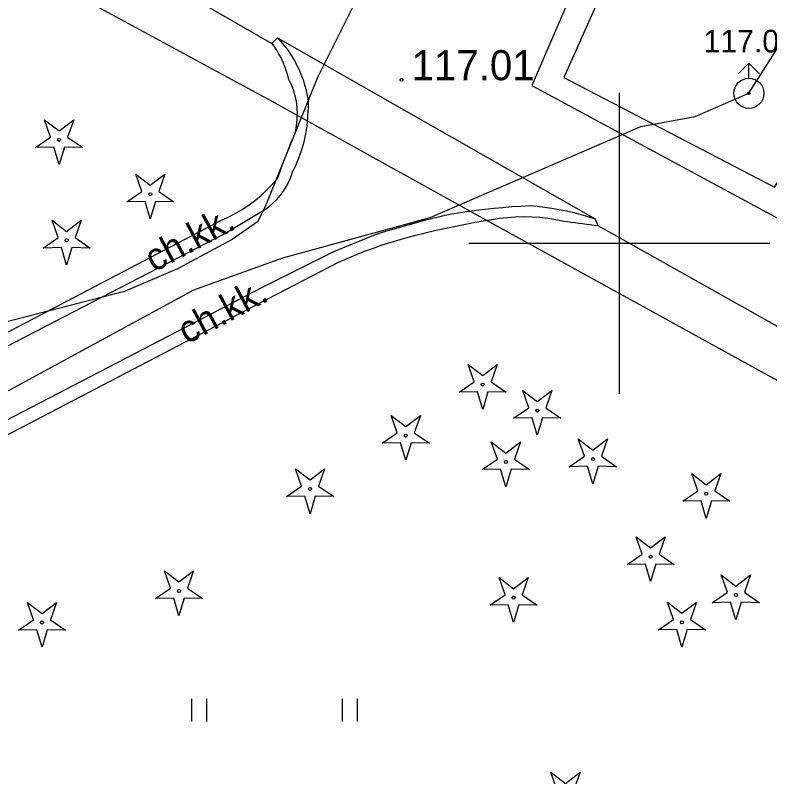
# Model space of a CAD drawing. Extents: x 6434771 to 6436222, y 5663454 to 5664782.
# Drawn here: x 6435079.93 to 6435105, y 5664082.27 to 5664107.58 of the extents above; entities that cross this region are included whole.
import ezdxf

# ---------------------------------------------------------------- set-up
doc = ezdxf.new("R2010")
doc.units = 0
for name, color, linetype in [('Warstwa 10', 7, 'Continuous'), ('Warstwa 12', 7, 'Continuous'), ('Warstwa 25', 7, 'Continuous'), ('Warstwa 4', 7, 'Continuous'), ('Warstwa 5', 7, 'Continuous'), ('Warstwa 6', 7, 'Continuous'), ('Warstwa 63', 7, 'Continuous'), ('Warstwa 9', 7, 'Continuous')]:
    doc.layers.add(name, color=color, linetype=linetype)

msp = doc.modelspace()

# ---------------------------------------------------------------- linework, layer by layer
at = {"layer": 'Warstwa 10'}
msp.add_lwpolyline([(6435046.079, 5664124.205), (6435047.631, 5664124.54), (6435048.908, 5664124.579), (6435050.157, 5664124.536), (6435053.96, 5664123.568), (6435061.296, 5664119.513), (6435075.01, 5664112.022), (6435088.451, 5664104.725), (6435095.571, 5664100.781), (6435120.946, 5664086.8), (6435133.821, 5664079.593)], dxfattribs=at)
for points in [[(6435080.602, 5664103.187), (6435081.104, 5664103.534), (6435080.902, 5664104.11), (6435081.387, 5664103.74), (6435081.872, 5664104.11), (6435081.67, 5664103.534), (6435082.172, 5664103.187), (6435081.562, 5664103.201), (6435081.387, 5664102.617), (6435081.212, 5664103.201)], [(6435083.632, 5664101.381), (6435084.134, 5664101.728), (6435083.932, 5664102.304), (6435084.417, 5664101.934), (6435084.902, 5664102.304), (6435084.7, 5664101.728), (6435085.202, 5664101.381), (6435084.592, 5664101.395), (6435084.417, 5664100.811), (6435084.242, 5664101.395)], [(6435080.852, 5664099.845), (6435081.354, 5664100.192), (6435081.152, 5664100.768), (6435081.637, 5664100.398), (6435082.122, 5664100.768), (6435081.92, 5664100.192), (6435082.422, 5664099.845), (6435081.812, 5664099.859), (6435081.637, 5664099.275), (6435081.462, 5664099.859)], [(6435094.678, 5664095.052), (6435095.18, 5664095.399), (6435094.978, 5664095.975), (6435095.463, 5664095.605), (6435095.948, 5664095.975), (6435095.746, 5664095.399), (6435096.248, 5664095.052), (6435095.638, 5664095.066), (6435095.463, 5664094.482), (6435095.288, 5664095.066)], [(6435096.492, 5664094.191), (6435096.994, 5664094.538), (6435096.792, 5664095.114), (6435097.277, 5664094.744), (6435097.762, 5664095.114), (6435097.56, 5664094.538), (6435098.062, 5664094.191), (6435097.452, 5664094.205), (6435097.277, 5664093.621), (6435097.102, 5664094.205)], [(6435092.122, 5664093.36), (6435092.624, 5664093.707), (6435092.422, 5664094.283), (6435092.907, 5664093.913), (6435093.392, 5664094.283), (6435093.19, 5664093.707), (6435093.692, 5664093.36), (6435093.082, 5664093.374), (6435092.907, 5664092.79), (6435092.732, 5664093.374)], [(6435095.448, 5664092.48), (6435095.95, 5664092.827), (6435095.748, 5664093.403), (6435096.233, 5664093.033), (6435096.718, 5664093.403), (6435096.516, 5664092.827), (6435097.018, 5664092.48), (6435096.408, 5664092.494), (6435096.233, 5664091.91), (6435096.058, 5664092.494)], [(6435098.341, 5664092.577), (6435098.843, 5664092.924), (6435098.641, 5664093.5), (6435099.126, 5664093.13), (6435099.611, 5664093.5), (6435099.409, 5664092.924), (6435099.911, 5664092.577), (6435099.301, 5664092.591), (6435099.126, 5664092.007), (6435098.951, 5664092.591)], [(6435088.941, 5664091.587), (6435089.443, 5664091.934), (6435089.241, 5664092.51), (6435089.726, 5664092.14), (6435090.211, 5664092.51), (6435090.009, 5664091.934), (6435090.511, 5664091.587), (6435089.901, 5664091.601), (6435089.726, 5664091.017), (6435089.551, 5664091.601)], [(6435102.109, 5664091.428), (6435102.611, 5664091.775), (6435102.409, 5664092.351), (6435102.894, 5664091.981), (6435103.379, 5664092.351), (6435103.177, 5664091.775), (6435103.679, 5664091.428), (6435103.069, 5664091.442), (6435102.894, 5664090.858), (6435102.719, 5664091.442)], [(6435100.259, 5664089.329), (6435100.761, 5664089.676), (6435100.559, 5664090.252), (6435101.044, 5664089.882), (6435101.529, 5664090.252), (6435101.327, 5664089.676), (6435101.829, 5664089.329), (6435101.219, 5664089.343), (6435101.044, 5664088.759), (6435100.869, 5664089.343)], [(6435084.585, 5664088.194), (6435085.087, 5664088.541), (6435084.885, 5664089.117), (6435085.37, 5664088.747), (6435085.855, 5664089.117), (6435085.653, 5664088.541), (6435086.155, 5664088.194), (6435085.545, 5664088.208), (6435085.37, 5664087.624), (6435085.195, 5664088.208)], [(6435095.705, 5664087.971), (6435096.207, 5664088.318), (6435096.005, 5664088.894), (6435096.49, 5664088.524), (6435096.975, 5664088.894), (6435096.773, 5664088.318), (6435097.275, 5664087.971), (6435096.665, 5664087.985), (6435096.49, 5664087.401), (6435096.315, 5664087.985)], [(6435103.091, 5664088.058), (6435103.593, 5664088.405), (6435103.391, 5664088.981), (6435103.876, 5664088.611), (6435104.361, 5664088.981), (6435104.159, 5664088.405), (6435104.661, 5664088.058), (6435104.051, 5664088.072), (6435103.876, 5664087.488), (6435103.701, 5664088.072)], [(6435080.034, 5664087.145), (6435080.536, 5664087.492), (6435080.334, 5664088.068), (6435080.819, 5664087.698), (6435081.304, 5664088.068), (6435081.102, 5664087.492), (6435081.604, 5664087.145), (6435080.994, 5664087.159), (6435080.819, 5664086.575), (6435080.644, 5664087.159)], [(6435101.301, 5664087.152), (6435101.803, 5664087.499), (6435101.601, 5664088.075), (6435102.086, 5664087.705), (6435102.571, 5664088.075), (6435102.369, 5664087.499), (6435102.871, 5664087.152), (6435102.261, 5664087.166), (6435102.086, 5664086.582), (6435101.911, 5664087.166)], [(6435097.427, 5664081.5), (6435097.929, 5664081.847), (6435097.727, 5664082.423), (6435098.212, 5664082.053), (6435098.697, 5664082.423), (6435098.495, 5664081.847), (6435098.997, 5664081.5), (6435098.387, 5664081.514), (6435098.212, 5664080.93), (6435098.037, 5664081.514)]]:
    msp.add_lwpolyline(points, close=True, dxfattribs=at)
for centre in [(6435081.387, 5664103.442), (6435084.417, 5664101.636), (6435081.637, 5664100.1), (6435095.463, 5664095.307), (6435097.277, 5664094.446), (6435092.907, 5664093.615), (6435099.126, 5664092.832), (6435096.233, 5664092.735), (6435089.726, 5664091.842), (6435102.894, 5664091.683), (6435101.044, 5664089.584), (6435085.37, 5664088.449), (6435096.49, 5664088.226), (6435103.876, 5664088.313), (6435080.819, 5664087.4), (6435102.086, 5664087.407)]:
    msp.add_circle(centre, 0.05, dxfattribs=at)
at = {"layer": 'Warstwa 12'}
for points in [[(6435019.626, 5664139.809), (6435022.416, 5664140.963), (6435055.23, 5664158.358), (6435068.744, 5664125.591), (6435099.686, 5664108.946), (6435098.164, 5664105.514), (6435105.16, 5664101.869), (6435107.178, 5664104.995), (6435126.607, 5664094.829), (6435146.59, 5664084.207), (6435148.447, 5664083.164)], [(6435019.626, 5664139.809), (6435022.448, 5664140.293), (6435054.878, 5664157.362), (6435068.165, 5664124.848), (6435098.541, 5664108.59), (6435097.1, 5664105.247), (6435105.447, 5664100.735), (6435107.524, 5664103.84), (6435125.9, 5664094.267), (6435146.101, 5664083.522), (6435147.791, 5664082.642)], [(6435038.299, 5664072.587), (6435039.382, 5664073.684), (6435043.619, 5664074.162), (6435053.669, 5664080.721), (6435064.575, 5664086.889), (6435085.867, 5664098.462), (6435088.82, 5664099.517), (6435093.717, 5664100.857), (6435100.714, 5664103.883), (6435102.529, 5664104.221), (6435104.308, 5664104.989), (6435108.264, 5664111.212), (6435112.413, 5664116.862)], [(6435101.815, 5664110.766), (6435100.507, 5664111.753), (6435098.954, 5664112.419), (6435097.422, 5664112.706), (6435096.047, 5664112.562), (6435094.678, 5664112.151), (6435093.728, 5664111.515), (6435092.859, 5664110.879), (6435092.34, 5664110.266), (6435089.972, 5664105.513), (6435088.224, 5664101.196), (6435087.976, 5664100.714), (6435087.134, 5664100.131), (6435085.318, 5664099.156), (6435083.558, 5664098.396), (6435079.561, 5664097.367)]]:
    msp.add_lwpolyline(points, dxfattribs=at)
at = {"layer": 'Warstwa 25'}
msp.add_circle((6435092.765, 5664105.436), 0.045, dxfattribs=at)
at = {"layer": 'Warstwa 4'}
for points in [[(6435103.954, 5664105.635), (6435104.308, 5664105.989)], [(6435104.662, 5664105.635), (6435104.308, 5664105.989)], [(6435104.308, 5664105.489), (6435104.308, 5664105.989)]]:
    msp.add_lwpolyline(points, dxfattribs=at)
msp.add_circle((6435104.308, 5664104.989), 0.5, dxfattribs=at)
at = {"layer": 'Warstwa 5'}
for p, q in [((6435058.027, 5664124.241), (6435088.457, 5664106.641)), ((6435088.457, 5664106.641), (6435088.542, 5664106.525)), ((6435088.542, 5664106.525), (6435088.621, 5664106.406)), ((6435088.621, 5664106.406), (6435088.694, 5664106.283)), ((6435088.694, 5664106.283), (6435088.762, 5664106.157)), ((6435088.762, 5664106.157), (6435088.823, 5664106.027)), ((6435088.823, 5664106.027), (6435088.878, 5664105.895)), ((6435088.878, 5664105.895), (6435088.926, 5664105.76)), ((6435088.926, 5664105.76), (6435088.968, 5664105.623)), ((6435088.968, 5664105.623), (6435089.003, 5664105.485)), ((6435089.003, 5664105.485), (6435089.089, 5664105.301)), ((6435089.089, 5664105.301), (6435089.161, 5664105.11)), ((6435089.161, 5664105.11), (6435089.219, 5664104.915)), ((6435089.219, 5664104.915), (6435089.261, 5664104.715)), ((6435089.261, 5664104.715), (6435089.288, 5664104.513)), ((6435089.288, 5664104.513), (6435089.3, 5664104.31)), ((6435089.296, 5664104.106), (6435089.3, 5664104.31)), ((6435089.276, 5664103.903), (6435089.296, 5664104.106)), ((6435089.171, 5664103.532), (6435089.241, 5664103.702)), ((6435089.241, 5664103.702), (6435089.276, 5664103.903)), ((6435089.102, 5664103.361), (6435089.171, 5664103.532)), ((6435088.967, 5664103.019), (6435089.034, 5664103.19)), ((6435089.034, 5664103.19), (6435089.102, 5664103.361)), ((6435088.9, 5664102.848), (6435088.967, 5664103.019)), ((6435088.77, 5664102.504), (6435088.834, 5664102.676)), ((6435088.834, 5664102.676), (6435088.9, 5664102.848)), ((6435088.706, 5664102.331), (6435088.77, 5664102.504)), ((6435088.642, 5664102.159), (6435088.706, 5664102.331)), ((6435088.283, 5664101.766), (6435088.468, 5664101.958)), ((6435088.468, 5664101.958), (6435088.642, 5664102.159)), ((6435088.088, 5664101.585), (6435088.283, 5664101.766)), ((6435087.669, 5664101.258), (6435087.883, 5664101.416)), ((6435087.883, 5664101.416), (6435088.088, 5664101.585)), ((6435087.446, 5664101.112), (6435087.669, 5664101.258)), ((6435086.979, 5664100.859), (6435087.216, 5664100.979)), ((6435087.216, 5664100.979), (6435087.446, 5664101.112)), ((6435061.733, 5664087.636), (6435086.735, 5664100.752)), ((6435086.735, 5664100.752), (6435086.979, 5664100.859)), ((6435094.672, 5664100.6), (6435094.942, 5664100.653)), ((6435094.942, 5664100.653), (6435095.213, 5664100.703)), ((6435095.213, 5664100.703), (6435095.484, 5664100.749)), ((6435095.484, 5664100.749), (6435095.756, 5664100.793)), ((6435095.756, 5664100.793), (6435096.021, 5664100.836)), ((6435096.021, 5664100.836), (6435096.288, 5664100.866)), ((6435096.288, 5664100.866), (6435096.556, 5664100.885)), ((6435096.556, 5664100.885), (6435096.824, 5664100.891)), ((6435096.824, 5664100.891), (6435097.092, 5664100.886)), ((6435097.092, 5664100.886), (6435097.36, 5664100.868)), ((6435097.36, 5664100.868), (6435097.627, 5664100.839)), ((6435097.627, 5664100.839), (6435097.893, 5664100.797)), ((6435097.893, 5664100.797), (6435098.156, 5664100.744)), ((6435098.156, 5664100.744), (6435098.281, 5664100.727)), ((6435098.281, 5664100.727), (6435098.406, 5664100.71)), ((6435098.406, 5664100.71), (6435098.532, 5664100.694)), ((6435098.532, 5664100.694), (6435098.657, 5664100.677)), ((6435098.657, 5664100.677), (6435098.782, 5664100.659)), ((6435098.782, 5664100.659), (6435098.908, 5664100.642)), ((6435093.597, 5664100.36), (6435093.865, 5664100.424)), ((6435093.865, 5664100.424), (6435094.133, 5664100.486)), ((6435094.133, 5664100.486), (6435094.402, 5664100.545)), ((6435094.402, 5664100.545), (6435094.672, 5664100.6)), ((6435098.908, 5664100.642), (6435099.033, 5664100.625)), ((6435099.033, 5664100.625), (6435099.158, 5664100.608)), ((6435099.158, 5664100.608), (6435099.284, 5664100.59)), ((6435099.284, 5664100.59), (6435120.383, 5664088.764)), ((6435092.724, 5664100.132), (6435093.026, 5664100.215)), ((6435093.026, 5664100.215), (6435093.33, 5664100.292)), ((6435093.33, 5664100.292), (6435093.597, 5664100.36)), ((6435091.83, 5664099.845), (6435092.126, 5664099.947)), ((6435092.126, 5664099.947), (6435092.424, 5664100.043)), ((6435092.424, 5664100.043), (6435092.724, 5664100.132)), ((6435091.244, 5664099.622), (6435091.536, 5664099.737)), ((6435091.536, 5664099.737), (6435091.83, 5664099.845)), ((6435090.669, 5664099.374), (6435090.955, 5664099.501)), ((6435090.955, 5664099.501), (6435091.244, 5664099.622)), ((6435088.344, 5664098.172), (6435090.669, 5664099.374)), ((6435064.451, 5664085.711), (6435088.344, 5664098.172)), ((6435085.801, 5664084.111), (6435085.801, 5664084.861)), ((6435086.301, 5664084.111), (6435086.301, 5664084.861)), ((6435090.801, 5664084.111), (6435090.801, 5664084.861)), ((6435091.301, 5664084.111), (6435091.301, 5664084.861))]:
    msp.add_line(p, q, dxfattribs=at)
at = {"layer": 'Warstwa 6'}
msp.add_circle((6435104.308, 5664104.989), 0.045, dxfattribs=at)
at = {"layer": 'Warstwa 63'}
for p, q in [((6435100, 5664105), (6435100, 5664095)), ((6435105, 5664100), (6435095, 5664100))]:
    msp.add_line(p, q, dxfattribs=at)
at = {"layer": 'Warstwa 9'}
for p, q in [((6435058.027, 5664124.241), (6435088.457, 5664106.641)), ((6435088.457, 5664106.641), (6435088.639, 5664106.829)), ((6435088.457, 5664106.641), (6435088.639, 5664106.829)), ((6435088.639, 5664106.829), (6435099.197, 5664100.821)), ((6435088.639, 5664106.829), (6435099.197, 5664100.821)), ((6435088.639, 5664106.829), (6435088.752, 5664106.709)), ((6435088.639, 5664106.829), (6435088.752, 5664106.709)), ((6435088.457, 5664106.641), (6435088.542, 5664106.525)), ((6435088.542, 5664106.525), (6435088.621, 5664106.406)), ((6435088.752, 5664106.709), (6435088.859, 5664106.584)), ((6435088.752, 5664106.709), (6435088.859, 5664106.584)), ((6435088.859, 5664106.584), (6435088.96, 5664106.454)), ((6435088.859, 5664106.584), (6435088.96, 5664106.454)), ((6435088.621, 5664106.406), (6435088.694, 5664106.283)), ((6435088.694, 5664106.283), (6435088.762, 5664106.157)), ((6435088.96, 5664106.454), (6435089.056, 5664106.32)), ((6435088.96, 5664106.454), (6435089.056, 5664106.32)), ((6435089.056, 5664106.32), (6435089.145, 5664106.181)), ((6435089.056, 5664106.32), (6435089.145, 5664106.181)), ((6435088.762, 5664106.157), (6435088.823, 5664106.027)), ((6435088.823, 5664106.027), (6435088.878, 5664105.895)), ((6435089.145, 5664106.181), (6435089.227, 5664106.039)), ((6435089.145, 5664106.181), (6435089.227, 5664106.039)), ((6435089.227, 5664106.039), (6435089.303, 5664105.892)), ((6435089.227, 5664106.039), (6435089.303, 5664105.892)), ((6435088.878, 5664105.895), (6435088.926, 5664105.76)), ((6435088.926, 5664105.76), (6435088.968, 5664105.623)), ((6435089.303, 5664105.892), (6435089.372, 5664105.743)), ((6435089.303, 5664105.892), (6435089.372, 5664105.743)), ((6435089.372, 5664105.743), (6435089.434, 5664105.59)), ((6435089.372, 5664105.743), (6435089.434, 5664105.59)), ((6435088.968, 5664105.623), (6435089.003, 5664105.485)), ((6435089.003, 5664105.485), (6435089.089, 5664105.301)), ((6435089.434, 5664105.59), (6435089.47, 5664105.496)), ((6435089.434, 5664105.59), (6435089.47, 5664105.496)), ((6435089.47, 5664105.496), (6435089.503, 5664105.401)), ((6435089.47, 5664105.496), (6435089.503, 5664105.401)), ((6435089.089, 5664105.301), (6435089.161, 5664105.11)), ((6435089.503, 5664105.401), (6435089.534, 5664105.305)), ((6435089.503, 5664105.401), (6435089.534, 5664105.305)), ((6435089.534, 5664105.305), (6435089.562, 5664105.209)), ((6435089.534, 5664105.305), (6435089.562, 5664105.209)), ((6435089.562, 5664105.209), (6435089.588, 5664105.112)), ((6435089.562, 5664105.209), (6435089.588, 5664105.112)), ((6435089.161, 5664105.11), (6435089.219, 5664104.915)), ((6435089.588, 5664105.112), (6435089.611, 5664105.014)), ((6435089.588, 5664105.112), (6435089.611, 5664105.014)), ((6435089.611, 5664105.014), (6435089.631, 5664104.915)), ((6435089.611, 5664105.014), (6435089.631, 5664104.915)), ((6435089.219, 5664104.915), (6435089.261, 5664104.715)), ((6435089.261, 5664104.715), (6435089.288, 5664104.513)), ((6435089.631, 5664104.915), (6435089.648, 5664104.816)), ((6435089.631, 5664104.915), (6435089.648, 5664104.816)), ((6435089.648, 5664104.816), (6435089.663, 5664104.717)), ((6435089.648, 5664104.816), (6435089.663, 5664104.717)), ((6435089.663, 5664104.717), (6435089.666, 5664104.448)), ((6435089.663, 5664104.717), (6435089.666, 5664104.448)), ((6435089.288, 5664104.513), (6435089.3, 5664104.31)), ((6435089.654, 5664104.178), (6435089.666, 5664104.448)), ((6435089.654, 5664104.178), (6435089.666, 5664104.448)), ((6435089.296, 5664104.106), (6435089.3, 5664104.31)), ((6435089.276, 5664103.903), (6435089.296, 5664104.106)), ((6435089.626, 5664103.91), (6435089.654, 5664104.178)), ((6435089.626, 5664103.91), (6435089.654, 5664104.178)), ((6435089.171, 5664103.532), (6435089.241, 5664103.702)), ((6435089.241, 5664103.702), (6435089.276, 5664103.903)), ((6435089.583, 5664103.644), (6435089.626, 5664103.91)), ((6435089.583, 5664103.644), (6435089.626, 5664103.91)), ((6435089.102, 5664103.361), (6435089.171, 5664103.532)), ((6435089.525, 5664103.381), (6435089.583, 5664103.644)), ((6435089.525, 5664103.381), (6435089.583, 5664103.644)), ((6435088.967, 5664103.019), (6435089.034, 5664103.19)), ((6435089.034, 5664103.19), (6435089.102, 5664103.361)), ((6435089.452, 5664103.121), (6435089.525, 5664103.381)), ((6435089.452, 5664103.121), (6435089.525, 5664103.381)), ((6435088.9, 5664102.848), (6435088.967, 5664103.019)), ((6435089.364, 5664102.866), (6435089.452, 5664103.121)), ((6435089.364, 5664102.866), (6435089.452, 5664103.121)), ((6435088.77, 5664102.504), (6435088.834, 5664102.676)), ((6435088.834, 5664102.676), (6435088.9, 5664102.848)), ((6435089.262, 5664102.617), (6435089.364, 5664102.866)), ((6435089.262, 5664102.617), (6435089.364, 5664102.866)), ((6435088.706, 5664102.331), (6435088.77, 5664102.504)), ((6435089.145, 5664102.373), (6435089.262, 5664102.617)), ((6435089.145, 5664102.373), (6435089.262, 5664102.617)), ((6435088.642, 5664102.159), (6435088.706, 5664102.331)), ((6435089.019, 5664102.041), (6435089.088, 5664102.204)), ((6435089.019, 5664102.041), (6435089.088, 5664102.204)), ((6435089.088, 5664102.204), (6435089.145, 5664102.373)), ((6435089.088, 5664102.204), (6435089.145, 5664102.373)), ((6435088.283, 5664101.766), (6435088.468, 5664101.958)), ((6435088.468, 5664101.958), (6435088.642, 5664102.159)), ((6435088.936, 5664101.884), (6435089.019, 5664102.041)), ((6435088.936, 5664101.884), (6435089.019, 5664102.041)), ((6435088.088, 5664101.585), (6435088.283, 5664101.766)), ((6435088.736, 5664101.591), (6435088.842, 5664101.733)), ((6435088.736, 5664101.591), (6435088.842, 5664101.733)), ((6435088.842, 5664101.733), (6435088.936, 5664101.884)), ((6435088.842, 5664101.733), (6435088.936, 5664101.884)), ((6435087.669, 5664101.258), (6435087.883, 5664101.416)), ((6435087.883, 5664101.416), (6435088.088, 5664101.585)), ((6435088.492, 5664101.333), (6435088.619, 5664101.457)), ((6435088.492, 5664101.333), (6435088.619, 5664101.457)), ((6435088.619, 5664101.457), (6435088.736, 5664101.591)), ((6435088.619, 5664101.457), (6435088.736, 5664101.591)), ((6435087.446, 5664101.112), (6435087.669, 5664101.258)), ((6435088.21, 5664101.117), (6435088.355, 5664101.219)), ((6435088.21, 5664101.117), (6435088.355, 5664101.219)), ((6435088.355, 5664101.219), (6435088.492, 5664101.333)), ((6435088.355, 5664101.219), (6435088.492, 5664101.333)), ((6435095.542, 5664101.138), (6435095.839, 5664101.17)), ((6435095.542, 5664101.138), (6435095.839, 5664101.17)), ((6435095.839, 5664101.17), (6435096.137, 5664101.198)), ((6435095.839, 5664101.17), (6435096.137, 5664101.198)), ((6435096.137, 5664101.198), (6435096.435, 5664101.222)), ((6435096.137, 5664101.198), (6435096.435, 5664101.222)), ((6435096.435, 5664101.222), (6435096.733, 5664101.241)), ((6435096.435, 5664101.222), (6435096.733, 5664101.241)), ((6435096.733, 5664101.241), (6435097.032, 5664101.257)), ((6435096.733, 5664101.241), (6435097.032, 5664101.257)), ((6435097.032, 5664101.257), (6435097.277, 5664101.235)), ((6435097.032, 5664101.257), (6435097.277, 5664101.235)), ((6435097.277, 5664101.235), (6435097.521, 5664101.207)), ((6435097.277, 5664101.235), (6435097.521, 5664101.207)), ((6435097.521, 5664101.207), (6435097.765, 5664101.172)), ((6435097.521, 5664101.207), (6435097.765, 5664101.172)), ((6435097.765, 5664101.172), (6435098.007, 5664101.13)), ((6435097.765, 5664101.172), (6435098.007, 5664101.13)), ((6435086.89, 5664100.33), (6435088.058, 5664101.026)), ((6435086.89, 5664100.33), (6435088.058, 5664101.026)), ((6435086.979, 5664100.859), (6435087.216, 5664100.979)), ((6435087.216, 5664100.979), (6435087.446, 5664101.112)), ((6435088.058, 5664101.026), (6435088.21, 5664101.117)), ((6435088.058, 5664101.026), (6435088.21, 5664101.117)), ((6435093.807, 5664100.837), (6435094.082, 5664100.904)), ((6435093.807, 5664100.837), (6435094.082, 5664100.904)), ((6435094.082, 5664100.904), (6435094.358, 5664100.97)), ((6435094.082, 5664100.904), (6435094.358, 5664100.97)), ((6435094.358, 5664100.97), (6435094.653, 5664101.018)), ((6435094.358, 5664100.97), (6435094.653, 5664101.018)), ((6435094.653, 5664101.018), (6435094.949, 5664101.062)), ((6435094.653, 5664101.018), (6435094.949, 5664101.062)), ((6435094.949, 5664101.062), (6435095.245, 5664101.102)), ((6435094.949, 5664101.062), (6435095.245, 5664101.102)), ((6435095.245, 5664101.102), (6435095.542, 5664101.138)), ((6435095.245, 5664101.102), (6435095.542, 5664101.138)), ((6435098.007, 5664101.13), (6435098.248, 5664101.081)), ((6435098.007, 5664101.13), (6435098.248, 5664101.081)), ((6435098.248, 5664101.081), (6435098.488, 5664101.026)), ((6435098.248, 5664101.081), (6435098.488, 5664101.026)), ((6435098.488, 5664101.026), (6435098.726, 5664100.964)), ((6435098.488, 5664101.026), (6435098.726, 5664100.964)), ((6435098.726, 5664100.964), (6435098.962, 5664100.896)), ((6435098.726, 5664100.964), (6435098.962, 5664100.896)), ((6435061.733, 5664087.636), (6435086.735, 5664100.752)), ((6435086.735, 5664100.752), (6435086.979, 5664100.859)), ((6435092.986, 5664100.62), (6435093.259, 5664100.695)), ((6435092.986, 5664100.62), (6435093.259, 5664100.695)), ((6435093.259, 5664100.695), (6435093.533, 5664100.767)), ((6435093.259, 5664100.695), (6435093.533, 5664100.767)), ((6435093.533, 5664100.767), (6435093.807, 5664100.837)), ((6435093.533, 5664100.767), (6435093.807, 5664100.837)), ((6435094.672, 5664100.6), (6435094.942, 5664100.653)), ((6435094.942, 5664100.653), (6435095.213, 5664100.703)), ((6435095.213, 5664100.703), (6435095.484, 5664100.749)), ((6435095.484, 5664100.749), (6435095.756, 5664100.793)), ((6435095.756, 5664100.793), (6435096.021, 5664100.836)), ((6435096.021, 5664100.836), (6435096.288, 5664100.866)), ((6435096.288, 5664100.866), (6435096.556, 5664100.885)), ((6435096.556, 5664100.885), (6435096.824, 5664100.891)), ((6435096.824, 5664100.891), (6435097.092, 5664100.886)), ((6435097.092, 5664100.886), (6435097.36, 5664100.868)), ((6435097.36, 5664100.868), (6435097.627, 5664100.839)), ((6435097.627, 5664100.839), (6435097.893, 5664100.797)), ((6435097.893, 5664100.797), (6435098.156, 5664100.744)), ((6435098.156, 5664100.744), (6435098.281, 5664100.727)), ((6435098.281, 5664100.727), (6435098.406, 5664100.71)), ((6435098.406, 5664100.71), (6435098.532, 5664100.694)), ((6435098.532, 5664100.694), (6435098.657, 5664100.677)), ((6435098.657, 5664100.677), (6435098.782, 5664100.659)), ((6435098.782, 5664100.659), (6435098.908, 5664100.642)), ((6435098.962, 5664100.896), (6435099.197, 5664100.821)), ((6435098.962, 5664100.896), (6435099.197, 5664100.821)), ((6435099.197, 5664100.821), (6435099.284, 5664100.59)), ((6435099.197, 5664100.821), (6435099.284, 5664100.59)), ((6435092.17, 5664100.383), (6435092.441, 5664100.464)), ((6435092.17, 5664100.383), (6435092.441, 5664100.464)), ((6435092.441, 5664100.464), (6435092.713, 5664100.543)), ((6435092.441, 5664100.464), (6435092.713, 5664100.543)), ((6435092.713, 5664100.543), (6435092.986, 5664100.62)), ((6435092.713, 5664100.543), (6435092.986, 5664100.62)), ((6435093.597, 5664100.36), (6435093.865, 5664100.424)), ((6435093.865, 5664100.424), (6435094.133, 5664100.486)), ((6435094.133, 5664100.486), (6435094.402, 5664100.545)), ((6435094.402, 5664100.545), (6435094.672, 5664100.6)), ((6435098.908, 5664100.642), (6435099.033, 5664100.625)), ((6435099.033, 5664100.625), (6435099.158, 5664100.608)), ((6435099.158, 5664100.608), (6435099.284, 5664100.59)), ((6435099.284, 5664100.59), (6435120.383, 5664088.764)), ((6435062.897, 5664087.91), (6435086.89, 5664100.33)), ((6435062.897, 5664087.91), (6435086.89, 5664100.33)), ((6435090.513, 5664099.736), (6435091.9, 5664100.299)), ((6435090.513, 5664099.736), (6435091.9, 5664100.299)), ((6435091.9, 5664100.299), (6435092.17, 5664100.383)), ((6435091.9, 5664100.299), (6435092.17, 5664100.383)), ((6435092.724, 5664100.132), (6435093.026, 5664100.215)), ((6435093.026, 5664100.215), (6435093.33, 5664100.292)), ((6435093.33, 5664100.292), (6435093.597, 5664100.36)), ((6435091.83, 5664099.845), (6435092.126, 5664099.947)), ((6435092.126, 5664099.947), (6435092.424, 5664100.043)), ((6435092.424, 5664100.043), (6435092.724, 5664100.132)), ((6435088.148, 5664098.545), (6435090.513, 5664099.736)), ((6435088.148, 5664098.545), (6435090.513, 5664099.736)), ((6435091.244, 5664099.622), (6435091.536, 5664099.737)), ((6435091.536, 5664099.737), (6435091.83, 5664099.845)), ((6435090.669, 5664099.374), (6435090.955, 5664099.501)), ((6435090.955, 5664099.501), (6435091.244, 5664099.622)), ((6435088.344, 5664098.172), (6435090.669, 5664099.374)), ((6435064.296, 5664086.153), (6435088.148, 5664098.545)), ((6435064.296, 5664086.153), (6435088.148, 5664098.545)), ((6435064.451, 5664085.711), (6435088.344, 5664098.172))]:
    msp.add_line(p, q, dxfattribs=at)

# ---------------------------------------------------------------- texts
at = {"layer": 'Warstwa 25'}
msp.add_text('117.01', height=1, dxfattribs=at).set_placement((6435093.099, 5664105.423))
at = {"layer": 'Warstwa 6'}
msp.add_text('117.03', height=0.75, dxfattribs=at).set_placement((6435102.802, 5664106.348))
at = {"layer": 'Warstwa 9'}
for rotation, p in [(28.0635, (6435084.539, 5664099.03)), (28.2411, (6435085.638, 5664096.633))]:
    msp.add_text('ch.kk.', height=0.9, rotation=rotation, dxfattribs=at).set_placement(p)

doc.saveas('drawing.dxf')
